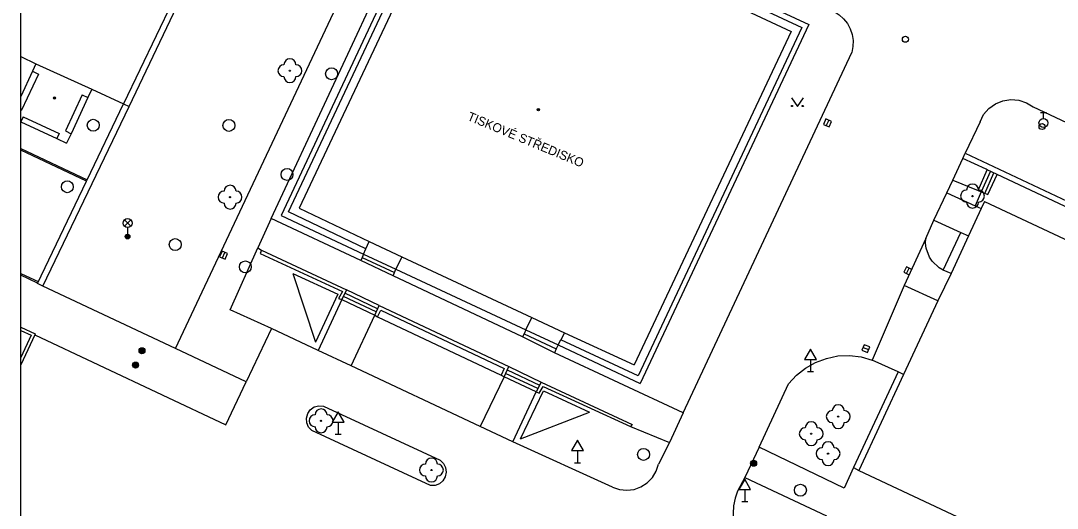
# Model space of a CAD drawing. Extents: x -600309 to -598967, y -1161267 to -1160292.
# Drawn here: x -600308.5 to -600221.8, y -1161140.8 to -1161100 of the extents above; entities that cross this region are included whole.
import ezdxf

# ---------------------------------------------------------------- set-up
doc = ezdxf.new("R2010")
doc.units = 0
for name, color, linetype in [('Level 10', 7, 'Continuous'), ('Level 11', 7, 'Continuous'), ('Level 22', 7, 'Continuous'), ('Level 23', 7, 'Continuous'), ('Level 25', 7, 'Continuous'), ('Level 27', 7, 'Continuous'), ('Level 28', 7, 'Continuous'), ('Level 33', 7, 'Continuous'), ('Level 34', 7, 'Continuous'), ('Level 36', 7, 'Continuous'), ('Level 39', 7, 'Continuous'), ('Level 41', 7, 'Continuous'), ('Level 5', 7, 'Continuous'), ('Level 7', 7, 'Continuous'), ('Vrstva 63', 7, 'Continuous')]:
    doc.layers.add(name, color=color, linetype=linetype)

msp = doc.modelspace()

# ---------------------------------------------------------------- linework, layer by layer
at = {"layer": 'Level 10'}
for points in [[(-600240.46, -1161099.25), (-600240.03, -1161099.52), (-600239.6599, -1161099.85), (-600239.34, -1161100.25), (-600239.1, -1161100.69), (-600238.94, -1161101.17), (-600238.87, -1161101.67), (-600238.88, -1161102.18), (-600238.9699, -1161102.67)], [(-600253.1, -1161132.84), (-600238.9699, -1161102.67)], [(-600228.24, -1161108.4699), (-600227.94, -1161107.87), (-600227.5, -1161107.36), (-600226.95, -1161106.9699), (-600226.33, -1161106.71), (-600225.67, -1161106.61), (-600225, -1161106.6599), (-600224.36, -1161106.88), (-600223.79, -1161107.23)], [(-600223.79, -1161107.23), (-600099.29, -1161165.83)], [(-600228.24, -1161108.4699), (-600229.49, -1161111.12)], [(-600230.53, -1161113.37), (-600229.68, -1161111.54)], [(-600231.01, -1161114.44), (-600230.78, -1161113.9099)], [(-600230.78, -1161113.9099), (-600230.53, -1161113.37)], [(-600232.11, -1161116.71), (-600231.01, -1161114.44)], [(-600232.78, -1161118.25), (-600232.11, -1161116.71)], [(-600232.78, -1161118.25), (-600234.6, -1161122.19)], [(-600234.6, -1161122.19), (-600237.27, -1161128.43)], [(-600287.56, -1161125.79), (-600289.67, -1161130.26)], [(-600283.65, -1161127.64), (-600287.56, -1161125.79)], [(-600307.37, -1161126.31), (-600291.36, -1161133.86)], [(-600280.87, -1161128.92), (-600283.65, -1161127.64)], [(-600244.26, -1161130.43), (-600243.61, -1161129.71), (-600242.85, -1161129.11), (-600242, -1161128.63), (-600241.09, -1161128.29), (-600240.14, -1161128.09), (-600239.17, -1161128.05), (-600238.2, -1161128.17), (-600237.27, -1161128.43)], [(-600270.08, -1161134), (-600280.87, -1161128.92)], [(-600291.36, -1161133.86), (-600289.67, -1161130.26)], [(-600246.7199, -1161135.74), (-600244.26, -1161130.43)], [(-600284.17, -1161134.33), (-600284.44, -1161134.04), (-600284.6, -1161133.68), (-600284.63, -1161133.29), (-600284.52, -1161132.9099), (-600284.3, -1161132.59), (-600283.9699, -1161132.36), (-600283.59, -1161132.26), (-600283.2, -1161132.29)], [(-600283.2, -1161132.29), (-600273.43, -1161136.82)], [(-600253.1, -1161132.84), (-600254.23, -1161135.33)], [(-600274.25, -1161138.95), (-600284.17, -1161134.33)], [(-600267.34, -1161135.27), (-600270.08, -1161134)], [(-600259.01, -1161139.08), (-600267.34, -1161135.27)], [(-600254.23, -1161135.33), (-600255.15, -1161137.1599)], [(-600246.7199, -1161135.74), (-600247.93, -1161138.28)], [(-600273.43, -1161136.82), (-600273.1599, -1161137.09), (-600272.98, -1161137.44), (-600272.93, -1161137.82), (-600273.01, -1161138.2), (-600273.21, -1161138.54), (-600273.5, -1161138.79), (-600273.86, -1161138.93), (-600274.25, -1161138.95)], [(-600259.01, -1161139.08), (-600258.43, -1161139.28), (-600257.81, -1161139.34), (-600257.2, -1161139.26), (-600256.62, -1161139.05), (-600256.1, -1161138.71), (-600255.67, -1161138.27), (-600255.35, -1161137.75), (-600255.15, -1161137.1599)], [(-600247.93, -1161138.28), (-600248.53, -1161139.4), (-600248.73, -1161140), (-600248.87, -1161140.63), (-600248.94, -1161141.9), (-600248.87, -1161142.53), (-600248.73, -1161143.15), (-600248.37, -1161143.64), (-600247.9, -1161144.01), (-600246.94, -1161144.74), (-600246.25, -1161145.13)]]:
    msp.add_lwpolyline(points, dxfattribs=at)
at = {"layer": 'Level 11'}
for p, q in [((-600308.541, -1161103.1948), (-600308.53, -1161103.2)), ((-600308.53, -1161103.2), (-600308.541, -1161103.2234)), ((-600308.541, -1161107.4708), (-600308.48, -1161107.5)), ((-600308.541, -1161110.702), (-600302.98, -1161113.33)), ((-600303.04, -1161113.46), (-600308.541, -1161110.8603)), ((-600308.541, -1161121.1754), (-600307.09, -1161121.86)), ((-600307.15, -1161121.99), (-600308.541, -1161121.3337))]:
    msp.add_line(p, q, dxfattribs=at)
for points in [[(-600295.59, -1161127.4699), (-600274.7199, -1161083.07)], [(-600299.4699, -1161107.19), (-600288.29, -1161083.75)], [(-600287.58, -1161116.57), (-600272.44, -1161084.07)], [(-600272.63, -1161086.21), (-600286.73, -1161116.34)], [(-600286.14, -1161116.03), (-600272.4, -1161086.83)], [(-600249.43, -1161097.11), (-600242.56, -1161100.34)], [(-600249.63, -1161097.54), (-600243.15, -1161100.59)], [(-600243.15, -1161100.59), (-600256.86, -1161129.74)], [(-600242.56, -1161100.34), (-600256.68, -1161130.39)], [(-600307.56, -1161104.24), (-600307.05, -1161104.48)], [(-600307.05, -1161104.48), (-600308.48, -1161107.5)], [(-600303.39, -1161106.23), (-600304.8, -1161109.25)], [(-600303.39, -1161106.23), (-600302.92, -1161106.45)], [(-600302.98, -1161113.33), (-600299.93, -1161106.98)], [(-600299.93, -1161106.98), (-600299.4699, -1161107.19)], [(-600306.68, -1161122.24), (-600299.4699, -1161107.19)], [(-600308.33, -1161108.06), (-600308.53, -1161108.48)], [(-600308.33, -1161108.06), (-600305.33, -1161109.4699)], [(-600305.33, -1161109.4699), (-600305.53, -1161109.89)], [(-600304.8, -1161109.25), (-600304.32, -1161109.48)], [(-600228.4099, -1161114.24), (-600227.64, -1161112.5)], [(-600227.37, -1161112.62), (-600228.14, -1161114.35)], [(-600227.84, -1161114.48), (-600227.08, -1161112.76)], [(-600227.59, -1161114.58), (-600226.81, -1161112.89)], [(-600307.15, -1161122.01), (-600303.04, -1161113.46)], [(-600303.04, -1161113.46), (-600302.98, -1161113.33)], [(-600230.53, -1161113.37), (-600228.4099, -1161114.24)], [(-600231.01, -1161114.44), (-600228.65, -1161115.52)], [(-600228.14, -1161114.35), (-600228.65, -1161115.52)], [(-600228.4099, -1161114.24), (-600228.14, -1161114.35)], [(-600228.14, -1161114.35), (-600227.59, -1161114.58)], [(-600228.65, -1161115.52), (-600228.14, -1161115.75)], [(-600286.73, -1161116.34), (-600279.84, -1161119.56)], [(-600279.65, -1161119.13), (-600286.14, -1161116.03)], [(-600287.58, -1161116.57), (-600288.68, -1161119.03)], [(-600280.08, -1161120.1), (-600287.58, -1161116.57)], [(-600232.11, -1161116.71), (-600229.85, -1161117.75)], [(-600231.32, -1161120.9), (-600231.67, -1161120.7), (-600232.26, -1161120.15), (-600232.48, -1161119.81), (-600232.76, -1161119.06), (-600232.8, -1161118.65), (-600232.78, -1161118.25)], [(-600231.32, -1161120.9), (-600229.85, -1161117.75)], [(-600229.85, -1161117.75), (-600229.2, -1161118.03)], [(-600291.02, -1161124.24), (-600288.68, -1161119.03)], [(-600288.68, -1161119.03), (-600288.4, -1161119.2199)], [(-600279.84, -1161119.56), (-600279.65, -1161119.13)], [(-600279.65, -1161119.13), (-600279.37, -1161118.51)], [(-600288.4, -1161119.2199), (-600281.27, -1161122.56)], [(-600279.96, -1161119.85), (-600280.08, -1161120.1)], [(-600279.84, -1161119.56), (-600279.96, -1161119.85)], [(-600279.96, -1161119.85), (-600277.26, -1161121.09)], [(-600279.84, -1161119.56), (-600277.13, -1161120.82)], [(-600276.63, -1161119.78), (-600277.13, -1161120.82)], [(-600277.37, -1161121.38), (-600280.08, -1161120.1)], [(-600277.26, -1161121.09), (-600277.13, -1161120.82)], [(-600277.13, -1161120.82), (-600266.26, -1161125.9099)], [(-600230.6599, -1161121.19), (-600231.32, -1161120.9)], [(-600277.37, -1161121.38), (-600277.26, -1161121.09)], [(-600266.54, -1161126.49), (-600277.37, -1161121.38)], [(-600307.09, -1161121.86), (-600307.15, -1161121.99)], [(-600306.68, -1161122.24), (-600307.15, -1161122.01)], [(-600295.59, -1161127.4699), (-600306.68, -1161122.24)], [(-600281.27, -1161122.56), (-600281.65, -1161123.36)], [(-600278.55, -1161123.86), (-600281.27, -1161122.56)], [(-600231.76, -1161123.46), (-600234.6, -1161122.19)], [(-600281.65, -1161123.36), (-600283.65, -1161127.64)], [(-600281.65, -1161123.36), (-600278.9099, -1161124.6599)], [(-600278.79, -1161124.4), (-600281.52, -1161123.1)], [(-600278.67, -1161124.13), (-600281.4, -1161122.83)], [(-600287.56, -1161125.79), (-600291.02, -1161124.24)], [(-600278.9099, -1161124.6599), (-600278.55, -1161123.86)], [(-600278.55, -1161123.86), (-600267.69, -1161128.9699)], [(-600280.87, -1161128.92), (-600278.9099, -1161124.6599)], [(-600266.26, -1161125.9099), (-600265.76, -1161124.86)], [(-600266.26, -1161125.9099), (-600266.4099, -1161126.24)], [(-600266.26, -1161125.9099), (-600263.56, -1161127.17)], [(-600266.4099, -1161126.24), (-600266.54, -1161126.49)], [(-600263.85, -1161127.84), (-600266.54, -1161126.49)], [(-600266.4099, -1161126.24), (-600263.7199, -1161127.48)], [(-600263.56, -1161127.17), (-600263.34, -1161126.75)], [(-600263.03, -1161126.14), (-600263.34, -1161126.75)], [(-600256.86, -1161129.74), (-600263.34, -1161126.75)], [(-600289.67, -1161130.26), (-600295.59, -1161127.4699)], [(-600263.7199, -1161127.48), (-600263.85, -1161127.84)], [(-600253.1, -1161132.84), (-600263.85, -1161127.84)], [(-600263.56, -1161127.17), (-600263.7199, -1161127.48)], [(-600263.56, -1161127.17), (-600256.68, -1161130.39)], [(-600235.1, -1161129.43), (-600237.27, -1161128.43)], [(-600268.07, -1161129.83), (-600267.69, -1161128.9699)], [(-600265.26, -1161130.81), (-600267.95, -1161129.55)], [(-600267.82, -1161129.26), (-600265.13, -1161130.54)], [(-600267.69, -1161128.9699), (-600264.99, -1161130.27)], [(-600235.1, -1161129.43), (-600238.82, -1161137.44)], [(-600234.65, -1161129.64), (-600235.1, -1161129.43)], [(-600268.07, -1161129.83), (-600270.08, -1161134)], [(-600265.4, -1161131.08), (-600268.07, -1161129.83)], [(-600264.99, -1161130.27), (-600265.4, -1161131.08)], [(-600264.99, -1161130.27), (-600257.37, -1161133.84)], [(-600267.34, -1161135.27), (-600265.4, -1161131.08)], [(-600257.37, -1161133.84), (-600257.49, -1161134.01)], [(-600257.49, -1161134.01), (-600254.23, -1161135.33)], [(-600239.62, -1161139.15), (-600246.7199, -1161135.74)], [(-600238.82, -1161137.44), (-600239.62, -1161139.15)], [(-600238.82, -1161137.44), (-600238.39, -1161137.67)], [(-600247.93, -1161138.28), (-600241.1, -1161141.48)]]:
    msp.add_lwpolyline(points, dxfattribs=at)
at = {"layer": 'Level 22'}
for centre in [(-600286.01, -1161104.2), (-600291.02, -1161114.79), (-600228.87, -1161114.7), (-600283.4, -1161133.52), (-600240.11, -1161133.17), (-600242.37, -1161134.6), (-600240.96, -1161136.27), (-600274.1599, -1161137.64)]:
    msp.add_circle(centre, 0.05, dxfattribs=at)
for centre, start, end in [((-600286.01, -1161103.7), 0, 180), ((-600286.51, -1161104.2), 90, 270), ((-600285.51, -1161104.2), 270, 90), ((-600286.01, -1161104.7), 180, 0), ((-600291.02, -1161114.29), 0, 180), ((-600228.87, -1161114.2), 0, 180), ((-600291.52, -1161114.79), 90, 270), ((-600290.52, -1161114.79), 270, 90), ((-600229.37, -1161114.7), 90, 270), ((-600228.37, -1161114.7), 270, 90), ((-600291.02, -1161115.29), 180, 0), ((-600228.87, -1161115.2), 180, 0), ((-600240.11, -1161132.67), 0, 180), ((-600283.9, -1161133.52), 90, 270), ((-600283.4, -1161133.02), 0, 180), ((-600282.9, -1161133.52), 270, 90), ((-600240.61, -1161133.17), 90, 270), ((-600239.61, -1161133.17), 270, 90), ((-600242.37, -1161134.1), 0, 180), ((-600240.11, -1161133.67), 180, 0), ((-600283.4, -1161134.02), 180, 0), ((-600242.87, -1161134.6), 90, 270), ((-600241.87, -1161134.6), 270, 90), ((-600242.37, -1161135.1), 180, 0), ((-600240.96, -1161135.77), 0, 180), ((-600241.46, -1161136.27), 90, 270), ((-600240.46, -1161136.27), 270, 90), ((-600274.6599, -1161137.64), 90, 270), ((-600274.1599, -1161137.14), 0, 180), ((-600273.6599, -1161137.64), 270, 90), ((-600240.96, -1161136.77), 180, 0), ((-600274.1599, -1161138.14), 180, 0)]:
    msp.add_arc(centre, 0.5, start, end, dxfattribs=at)
at = {"layer": 'Level 23'}
for points in [[(-600285.77, -1161121.17), (-600283.88, -1161126.94)], [(-600285.77, -1161121.17), (-600282, -1161122.9099)], [(-600282, -1161122.9099), (-600283.88, -1161126.94)], [(-600278.68, -1161124.81), (-600268.33, -1161129.69)], [(-600266.71, -1161135.02), (-600264.77, -1161131.02)], [(-600264.77, -1161131.02), (-600260.92, -1161132.79)], [(-600266.71, -1161135.02), (-600260.92, -1161132.79)]]:
    msp.add_lwpolyline(points, dxfattribs=at)
at = {"layer": 'Level 25'}
for centre, radius in [((-600298.39, -1161127.65), 0.25), ((-600298.39, -1161127.65), 0.2), ((-600298.39, -1161127.65), 0.15), ((-600298.39, -1161127.65), 0.1), ((-600298.39, -1161127.65), 0.05), ((-600298.93, -1161128.85), 0.25), ((-600298.93, -1161128.85), 0.2), ((-600298.93, -1161128.85), 0.15), ((-600298.93, -1161128.85), 0.1), ((-600298.93, -1161128.85), 0.05), ((-600247.19, -1161137.08), 0.25), ((-600247.19, -1161137.08), 0.2), ((-600247.19, -1161137.08), 0.15), ((-600247.19, -1161137.08), 0.1), ((-600247.19, -1161137.08), 0.05)]:
    msp.add_circle(centre, radius, dxfattribs=at)
at = {"layer": 'Level 27'}
for p, q in [((-600240.909, -1161108.3413), (-600241.111, -1161108.7987)), ((-600291.6609, -1161119.8787), (-600291.4591, -1161119.4213)), ((-600234.3917, -1161121.1837), (-600234.1683, -1161120.7363)), ((-600238.0338, -1161127.3815), (-600237.5662, -1161127.5583))]:
    msp.add_line(p, q, dxfattribs=at)
for points in [[(-600241.1376, -1161108.2403), (-600241.3397, -1161108.6976), (-600240.8824, -1161108.8997), (-600240.6803, -1161108.4424)], [(-600291.4322, -1161119.9796), (-600291.2304, -1161119.5222), (-600291.6878, -1161119.3204), (-600291.8896, -1161119.7778)], [(-600234.168, -1161121.2954), (-600233.9446, -1161120.848), (-600234.392, -1161120.6246), (-600234.6154, -1161121.072)], [(-600238.1223, -1161127.6153), (-600237.6546, -1161127.7922), (-600237.4777, -1161127.3245), (-600237.9454, -1161127.1476)]]:
    msp.add_lwpolyline(points, close=True, dxfattribs=at)
for centre in [(-600282.52, -1161104.46), (-600302.4699, -1161108.77), (-600291.11, -1161108.78), (-600286.25, -1161112.89), (-600304.64, -1161113.92), (-600295.61, -1161118.76), (-600289.74, -1161120.63), (-600256.4099, -1161136.33), (-600243.28, -1161139.33)]:
    msp.add_circle(centre, 0.5, dxfattribs=at)
at = {"layer": 'Level 28'}
for p, q in [((-600223.18, -1161107.705), (-600222.68, -1161107.705)), ((-600222.93, -1161108.205), (-600222.93, -1161107.705))]:
    msp.add_line(p, q, dxfattribs=at)
for centre, radius in [((-600234.49, -1161101.57), 0.25), ((-600222.93, -1161108.58), 0.375), ((-600223.05, -1161108.88), 0.25)]:
    msp.add_circle(centre, radius, dxfattribs=at)
at = {"layer": 'Level 33'}
for p, q in [((-600299.865, -1161117.23), (-600299.335, -1161116.7)), ((-600299.865, -1161116.7), (-600299.335, -1161117.23)), ((-600299.6, -1161117.34), (-600299.6, -1161118.09))]:
    msp.add_line(p, q, dxfattribs=at)
for centre, radius in [((-600299.6, -1161116.965), 0.375), ((-600299.6, -1161118.09), 0.2), ((-600299.6, -1161118.09), 0.1445), ((-600299.6, -1161118.09), 0.0876)]:
    msp.add_circle(centre, radius, dxfattribs=at)
at = {"layer": 'Level 34'}
for p, q in [((-600242.43, -1161128.382), (-600242.43, -1161129.4)), ((-600242.68, -1161129.4), (-600242.18, -1161129.4)), ((-600281.96, -1161133.622), (-600281.96, -1161134.64)), ((-600282.21, -1161134.64), (-600281.71, -1161134.64)), ((-600261.94, -1161136.012), (-600261.94, -1161137.03)), ((-600262.19, -1161137.03), (-600261.69, -1161137.03)), ((-600247.94, -1161139.262), (-600247.94, -1161140.28)), ((-600248.19, -1161140.28), (-600247.69, -1161140.28))]:
    msp.add_line(p, q, dxfattribs=at)
for points in [[(-600242.93, -1161128.382), (-600241.93, -1161128.382), (-600242.43, -1161127.516)], [(-600282.46, -1161133.622), (-600281.46, -1161133.622), (-600281.96, -1161132.756)], [(-600262.44, -1161136.012), (-600261.44, -1161136.012), (-600261.94, -1161135.146)], [(-600248.44, -1161139.262), (-600247.44, -1161139.262), (-600247.94, -1161138.396)]]:
    msp.add_lwpolyline(points, close=True, dxfattribs=at)
at = {"layer": 'Level 36'}
msp.add_lwpolyline([(-600244.03, -1161106.46), (-600243.53, -1161107.21), (-600243.03, -1161106.46)], dxfattribs=at)
for centre in [(-600243.9802, -1161107.1598), (-600243.0808, -1161107.1598)]:
    msp.add_circle(centre, 0.05, dxfattribs=at)
at = {"layer": 'Level 39'}
for centre, radius in [((-600305.71, -1161106.49), 0.09), ((-600305.71, -1161106.49), 0.0398), ((-600265.21, -1161107.46), 0.09), ((-600265.21, -1161107.46), 0.0398)]:
    msp.add_circle(centre, radius, dxfattribs=at)
at = {"layer": 'Level 5'}
for p, q in [((-600308.541, -1161103.017), (-600307.27, -1161103.62)), ((-600307.56, -1161104.24), (-600308.541, -1161106.3631)), ((-600308.541, -1161108.4749), (-600308.53, -1161108.48))]:
    msp.add_line(p, q, dxfattribs=at)
for points in [[(-600289.01, -1161084.17), (-600299.93, -1161106.98)], [(-600272.07, -1161087.74), (-600285.23, -1161115.71)], [(-600249.92, -1161098.1599), (-600244.05, -1161100.92)], [(-600244.05, -1161100.92), (-600257.2, -1161128.84)], [(-600307.27, -1161103.62), (-600307.56, -1161104.24)], [(-600307.27, -1161103.62), (-600302.59, -1161105.74)], [(-600302.59, -1161105.74), (-600302.92, -1161106.45)], [(-600302.59, -1161105.74), (-600299.93, -1161106.98)], [(-600302.92, -1161106.45), (-600304.32, -1161109.48)], [(-600308.53, -1161108.48), (-600305.53, -1161109.89)], [(-600304.32, -1161109.48), (-600304.7, -1161110.28)], [(-600305.53, -1161109.89), (-600304.7, -1161110.28)], [(-600227.86, -1161115.1599), (-600228.14, -1161115.75)], [(-600227.86, -1161115.1599), (-600214.1, -1161121.59)], [(-600285.23, -1161115.71), (-600279.37, -1161118.51)], [(-600228.14, -1161115.75), (-600229.2, -1161118.03)], [(-600229.2, -1161118.03), (-600230.6599, -1161121.19)], [(-600279.37, -1161118.51), (-600276.63, -1161119.78)], [(-600276.63, -1161119.78), (-600265.76, -1161124.86)], [(-600230.6599, -1161121.19), (-600231.76, -1161123.46)], [(-600231.76, -1161123.46), (-600234.65, -1161129.64)], [(-600265.76, -1161124.86), (-600263.03, -1161126.14)], [(-600263.03, -1161126.14), (-600257.2, -1161128.84)], [(-600234.65, -1161129.64), (-600238.39, -1161137.67)], [(-600238.39, -1161137.67), (-600224.67, -1161144.13)]]:
    msp.add_lwpolyline(points, dxfattribs=at)
at = {"layer": 'Level 7'}
for p, q in [((-600308.541, -1161125.6721), (-600307.34, -1161126.24)), ((-600308.541, -1161125.9536), (-600307.68, -1161126.36)), ((-600307.37, -1161126.31), (-600308.541, -1161128.8246)), ((-600307.68, -1161126.36), (-600308.541, -1161128.2228))]:
    msp.add_line(p, q, dxfattribs=at)
for points in [[(-600229.68, -1161111.54), (-600229.49, -1161111.12)], [(-600229.49, -1161111.12), (-600212.42, -1161119.14)], [(-600227.73, -1161112.46), (-600229.68, -1161111.54)], [(-600227.64, -1161112.5), (-600227.73, -1161112.46)], [(-600226.81, -1161112.89), (-600227.64, -1161112.5)], [(-600212.62, -1161119.56), (-600226.81, -1161112.89)], [(-600288.4, -1161119.2199), (-600288.5, -1161119.52)], [(-600288.5, -1161119.52), (-600281.62, -1161122.69)], [(-600281.62, -1161122.69), (-600281.93, -1161123.29)], [(-600281.93, -1161123.29), (-600281.65, -1161123.36)], [(-600278.68, -1161124.81), (-600278.4, -1161124.25)], [(-600278.4, -1161124.25), (-600268.07, -1161129.13)], [(-600278.9099, -1161124.6599), (-600278.68, -1161124.81)], [(-600307.34, -1161126.24), (-600307.37, -1161126.31)], [(-600268.07, -1161129.13), (-600268.33, -1161129.69)], [(-600268.33, -1161129.69), (-600268.07, -1161129.83)], [(-600265.4, -1161131.08), (-600265.14, -1161131.2)], [(-600265.14, -1161131.2), (-600264.82, -1161130.6599)], [(-600264.82, -1161130.6599), (-600257.49, -1161134.01)]]:
    msp.add_lwpolyline(points, dxfattribs=at)
at = {"layer": 'Vrstva 63'}
msp.add_lwpolyline([(-600308.541, -1160292.3474), (-598967.1085, -1160292.3474), (-598967.1085, -1161267.0314), (-600308.541, -1161267.0314)], close=True, dxfattribs=at)

# ---------------------------------------------------------------- texts
at = {"layer": 'Level 41'}
msp.add_text('TISKOVÉ STŘEDISKO', height=0.75, rotation=337.38, dxfattribs=at).set_placement((-600271.2199, -1161108.31))

doc.saveas('drawing.dxf')
